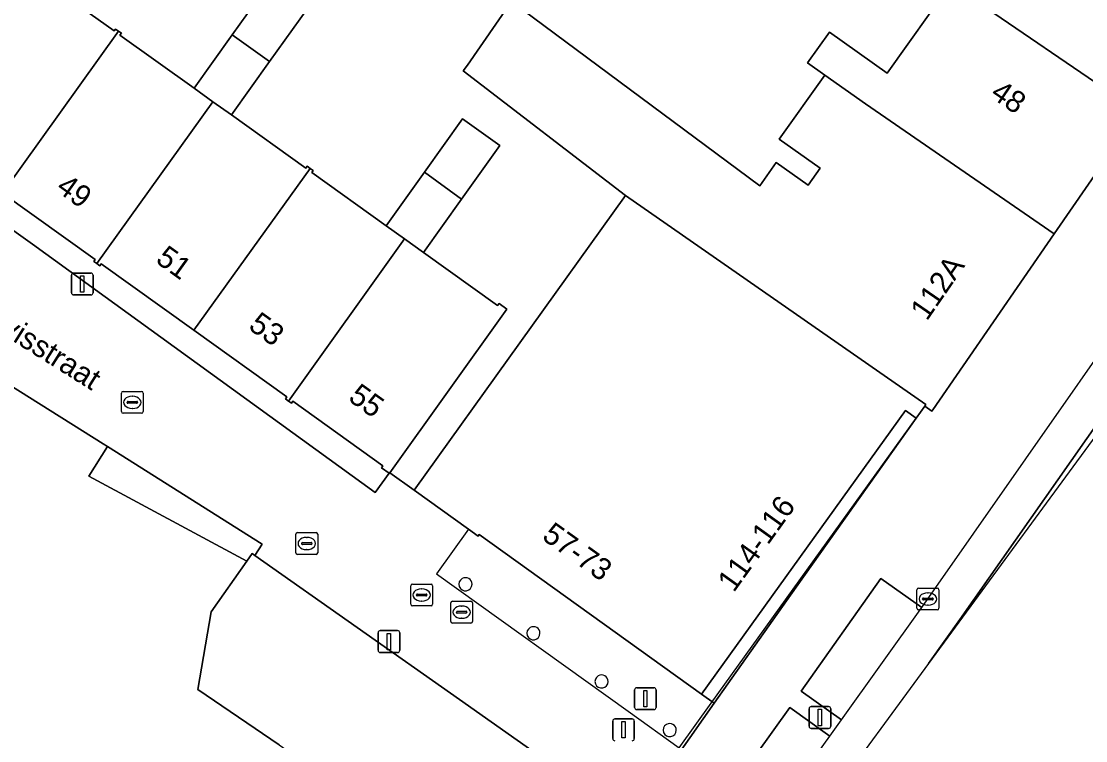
# Model space of a CAD drawing. Extents: x 160102 to 160934, y 382045 to 382923.
# Drawn here: x 160696.34 to 160745.07, y 382526.11 to 382559.04 of the extents above; entities that cross this region are included whole.
import ezdxf

# ---------------------------------------------------------------- set-up
doc = ezdxf.new("R2010")
doc.units = 0
for name, color, linetype in [('IMGEO_Afsluitpaal', 7, 'Continuous'), ('IMGEO_Erf', 7, 'Continuous'), ('IMGEO_Groenvoorziening', 7, 'Continuous'), ('IMGEO_Kolk', 7, 'Continuous'), ('IMGEO_Lichtmast', 7, 'Continuous'), ('IMGEO_Openbare_ruimte_label', 7, 'Continuous'), ('IMGEO_Pand', 7, 'Continuous'), ('IMGEO_Pand_nummerreeks', 7, 'Continuous'), ('IMGEO_Pand_overbouw', 7, 'Continuous'), ('IMGEO_Parkeervlak_open', 7, 'Continuous'), ('IMGEO_Rijbaan_lokaal_gesloten', 7, 'Continuous'), ('IMGEO_Rijbaan_lokaal_open', 7, 'Continuous'), ('IMGEO_Rioolput', 7, 'Continuous'), ('IMGEO_Voetpad_open', 7, 'Continuous')]:
    doc.layers.add(name, color=color, linetype=linetype)

msp = doc.modelspace()

# ---------------------------------------------------------------- linework, layer by layer
at = {"layer": 'IMGEO_Afsluitpaal'}
for p, q in [((160724.413, 382527.637), (160724.413, 382528.437)), ((160724.413, 382528.437), (160724.413, 382527.637)), ((160724.513, 382528.537), (160725.303, 382528.537)), ((160725.303, 382528.537), (160724.513, 382528.537)), ((160725.403, 382528.437), (160725.403, 382527.637)), ((160725.403, 382527.637), (160725.403, 382528.437)), ((160725.303, 382527.537), (160724.513, 382527.537)), ((160724.513, 382527.537), (160725.303, 382527.537)), ((160723.413, 382526.212), (160723.413, 382527.012)), ((160723.413, 382527.012), (160723.413, 382526.212)), ((160723.513, 382527.112), (160724.303, 382527.112)), ((160724.303, 382527.112), (160723.513, 382527.112)), ((160724.403, 382527.012), (160724.403, 382526.212)), ((160724.403, 382526.212), (160724.403, 382527.012))]:
    msp.add_line(p, q, dxfattribs=at)
for points in [[(160724.833, 382528.412), (160724.983, 382528.412), (160724.983, 382527.662), (160724.833, 382527.662), (160724.833, 382528.412)], [(160723.833, 382526.987), (160723.983, 382526.987), (160723.983, 382526.237), (160723.833, 382526.237), (160723.833, 382526.987)]]:
    msp.add_lwpolyline(points, dxfattribs=at)
for centre, start, end in [((160724.513, 382528.437), 90, 180), ((160724.513, 382528.437), 90, 180), ((160725.303, 382528.437), 0, 90), ((160725.303, 382528.437), 360, 90), ((160724.513, 382527.637), 180, 270), ((160724.513, 382527.637), 180, 270), ((160725.303, 382527.637), 270, 0), ((160725.303, 382527.637), 270, 0), ((160723.513, 382527.012), 90, 180), ((160723.513, 382527.012), 90, 180), ((160724.303, 382527.012), 0, 90), ((160724.303, 382527.012), 360, 90), ((160723.513, 382526.212), 180, 270), ((160723.513, 382526.212), 180, 270), ((160724.303, 382526.212), 270, 0), ((160724.303, 382526.212), 270, 0)]:
    msp.add_arc(centre, 0.1, start, end, dxfattribs=at)
at = {"layer": 'IMGEO_Erf'}
for points in [[(160697.189, 382561.033), (160700.586, 382558.601), (160700.65, 382558.691), (160700.787, 382558.594), (160700.923, 382558.496), (160700.859, 382558.406), (160704.249, 382555.979), (160706.001, 382558.426), (160707.754, 382560.874)], [(160709.461, 382559.651), (160707.709, 382557.204), (160705.957, 382554.756), (160709.36, 382552.32), (160709.424, 382552.41), (160709.562, 382552.311), (160709.7, 382552.212), (160709.636, 382552.122), (160713.041, 382549.685), (160714.792, 382552.131), (160716.543, 382554.577), (160718.25, 382553.354), (160716.499, 382550.909), (160714.748, 382548.463), (160718.147, 382546.029), (160718.211, 382546.119), (160718.569, 382545.863), (160713.206, 382538.382), (160714.326, 382537.58), (160724.003, 382551.076), (160716.568, 382556.777), (160716.762, 382557.031), (160718.775, 382559.948), (160730.146, 382551.518), (160730.897, 382552.579), (160732.355, 382551.547), (160732.904, 382552.323), (160731.037, 382553.645), (160733.118, 382556.585), (160732.336, 382557.139), (160733.33, 382558.543), (160735.98, 382556.667), (160738.891, 382560.779)], [(160681.405, 382559.84), (160696.857, 382548.846), (160712.547, 382537.478), (160713.186, 382538.354), (160712.832, 382538.607), (160712.896, 382538.697), (160708.776, 382541.65), (160708.712, 382541.561), (160708.574, 382541.66), (160708.435, 382541.759), (160708.499, 382541.848), (160704.244, 382544.899), (160699.996, 382547.945), (160699.932, 382547.856), (160699.796, 382547.954), (160699.66, 382548.051), (160699.724, 382548.14), (160695.488, 382551.176)], [(160708.152, 382525.917), (160704.416, 382528.46), (160705.038, 382532.019), (160706.665, 382534.331), (160699.428, 382538.229), (160700.294, 382539.578), (160700.091, 382539.706), (160688.062, 382547.254)]]:
    msp.add_lwpolyline(points, dxfattribs=at)
at = {"layer": 'IMGEO_Groenvoorziening'}
msp.add_lwpolyline([(160700.294, 382539.578), (160699.428, 382538.229), (160706.665, 382534.331), (160706.909, 382534.677), (160707.032, 382534.59), (160707.362, 382535.112)], close=True, dxfattribs=at)
at = {"layer": 'IMGEO_Kolk'}
for p, q in [((160700.924, 382541.175), (160700.924, 382542.027)), ((160700.999, 382542.101), (160701.851, 382542.101)), ((160701.925, 382542.027), (160701.925, 382541.175)), ((160701.183, 382541.595), (160701.183, 382541.607)), ((160701.621, 382541.558), (160701.223, 382541.558)), ((160701.226, 382541.644), (160701.624, 382541.644)), ((160701.412, 382541.881), (160701.437, 382541.881)), ((160701.667, 382541.607), (160701.667, 382541.595)), ((160701.851, 382541.101), (160700.999, 382541.101)), ((160701.435, 382541.321), (160701.41, 382541.321)), ((160737.341, 382532.174), (160737.341, 382533.026)), ((160737.416, 382533.1), (160738.268, 382533.1)), ((160737.829, 382532.88), (160737.854, 382532.88)), ((160738.342, 382533.026), (160738.342, 382532.174)), ((160715.999, 382531.569), (160715.999, 382532.421)), ((160716.074, 382532.495), (160716.926, 382532.495)), ((160716.487, 382532.275), (160716.512, 382532.275)), ((160717, 382532.421), (160717, 382531.569)), ((160737.6, 382532.594), (160737.6, 382532.606)), ((160738.038, 382532.557), (160737.64, 382532.557)), ((160737.643, 382532.643), (160738.041, 382532.643)), ((160737.852, 382532.32), (160737.827, 382532.32)), ((160738.084, 382532.606), (160738.084, 382532.594)), ((160716.258, 382531.989), (160716.258, 382532.001)), ((160716.696, 382531.952), (160716.298, 382531.952)), ((160716.301, 382532.038), (160716.699, 382532.038)), ((160716.742, 382532.001), (160716.742, 382531.989)), ((160738.268, 382532.1), (160737.416, 382532.1)), ((160716.926, 382531.495), (160716.074, 382531.495)), ((160716.51, 382531.715), (160716.485, 382531.715))]:
    msp.add_line(p, q, dxfattribs=at)
for points in [[(160700.924, 382541.175), (160700.924, 382542.027)], [(160700.999, 382542.101), (160701.851, 382542.101)], [(160701.925, 382542.027), (160701.925, 382541.175)], [(160701.851, 382541.101), (160700.999, 382541.101)], [(160737.341, 382532.174), (160737.341, 382533.026)], [(160737.416, 382533.1), (160738.268, 382533.1)], [(160738.342, 382533.026), (160738.342, 382532.174)], [(160715.999, 382531.569), (160715.999, 382532.421)], [(160716.074, 382532.495), (160716.926, 382532.495)], [(160717, 382532.421), (160717, 382531.569)], [(160738.268, 382532.1), (160737.416, 382532.1)], [(160716.926, 382531.495), (160716.074, 382531.495)]]:
    msp.add_lwpolyline(points, dxfattribs=at)
for centre, radius, start, end in [((160701.001, 382542.025), 0.0765, 91.552, 178.448), ((160701.001, 382542.025), 0.0765, 91.552, 178.448), ((160701.849, 382542.025), 0.0765, 1.552, 88.448), ((160701.849, 382542.025), 0.0765, 1.552, 88.448), ((160701.223, 382541.604), 0.0403, 85.8775, 175.7526), ((160701.22, 382541.594), 0.0366, 178.938, 274.7102), ((160701.624, 382541.601), 0.043, 264.8664, 352.4533), ((160701.628, 382541.606), 0.0386, 1.7309, 96.639), ((160701.001, 382541.177), 0.0765, 181.552, 268.448), ((160701.001, 382541.177), 0.0765, 181.552, 268.448), ((160701.849, 382541.177), 0.0765, 271.552, 358.448), ((160701.849, 382541.177), 0.0765, 271.552, 358.448), ((160737.418, 382533.024), 0.0765, 91.552, 178.448), ((160737.418, 382533.024), 0.0765, 91.552, 178.448), ((160738.266, 382533.024), 0.0765, 1.552, 88.448), ((160738.266, 382533.024), 0.0765, 1.552, 88.448), ((160716.076, 382532.419), 0.0765, 91.552, 178.448), ((160716.076, 382532.419), 0.0765, 91.552, 178.448), ((160716.924, 382532.419), 0.0765, 1.552, 88.448), ((160716.924, 382532.419), 0.0765, 1.552, 88.448), ((160737.64, 382532.603), 0.0403, 85.8775, 175.7526), ((160737.637, 382532.593), 0.0366, 178.938, 274.7102), ((160738.041, 382532.6), 0.043, 264.8664, 352.4533), ((160738.045, 382532.605), 0.0386, 1.7309, 96.639), ((160716.298, 382531.998), 0.0403, 85.8775, 175.7526), ((160716.295, 382531.988), 0.0366, 178.938, 274.7102), ((160716.699, 382531.995), 0.043, 264.8664, 352.4533), ((160716.703, 382532), 0.0386, 1.7309, 96.639), ((160737.418, 382532.176), 0.0765, 181.552, 268.448), ((160737.418, 382532.176), 0.0765, 181.552, 268.448), ((160738.266, 382532.176), 0.0765, 271.552, 358.448), ((160738.266, 382532.176), 0.0765, 271.552, 358.448), ((160716.076, 382531.571), 0.0765, 181.552, 268.448), ((160716.076, 382531.571), 0.0765, 181.552, 268.448), ((160716.924, 382531.571), 0.0765, 271.552, 358.448), ((160716.924, 382531.571), 0.0765, 271.552, 358.448)]:
    msp.add_arc(centre, radius, start, end, dxfattribs=at)
for centre, major_axis, ratio, start_param, end_param in [((160701.411, 382541.601), (-0.387, 0.002), 0.722429, 4.712389, 7.853982), ((160701.436, 382541.601), (-0.39, 0.002), 0.717154, 1.570796, 4.712389), ((160737.828, 382532.6), (-0.387, 0.002), 0.722429, 4.712389, 7.853982), ((160737.853, 382532.6), (-0.39, 0.002), 0.717154, 1.570796, 4.712389), ((160716.486, 382531.995), (-0.387, 0.002), 0.722429, 4.712389, 7.853982), ((160716.511, 382531.995), (-0.39, 0.002), 0.717154, 1.570796, 4.712389)]:
    msp.add_ellipse(centre, major_axis=major_axis, ratio=ratio, start_param=start_param, end_param=end_param, dxfattribs=at)
at = {"layer": 'IMGEO_Lichtmast'}
for p, q in [((160698.634, 382546.619), (160698.634, 382547.419)), ((160698.634, 382547.419), (160698.634, 382546.619)), ((160698.734, 382547.519), (160699.524, 382547.519)), ((160699.524, 382547.519), (160698.734, 382547.519)), ((160699.624, 382547.419), (160699.624, 382546.619)), ((160699.624, 382546.619), (160699.624, 382547.419)), ((160699.524, 382546.519), (160698.734, 382546.519)), ((160698.734, 382546.519), (160699.524, 382546.519)), ((160712.674, 382530.25), (160712.674, 382531.05)), ((160712.674, 382531.05), (160712.674, 382530.25)), ((160712.774, 382531.15), (160713.564, 382531.15)), ((160713.564, 382531.15), (160712.774, 382531.15)), ((160713.664, 382531.05), (160713.664, 382530.25)), ((160713.664, 382530.25), (160713.664, 382531.05)), ((160713.564, 382530.15), (160712.774, 382530.15)), ((160712.774, 382530.15), (160713.564, 382530.15)), ((160732.404, 382526.776), (160732.404, 382527.576)), ((160732.404, 382527.576), (160732.404, 382526.776)), ((160732.504, 382527.676), (160733.294, 382527.676)), ((160733.294, 382527.676), (160732.504, 382527.676)), ((160733.394, 382527.576), (160733.394, 382526.776)), ((160733.394, 382526.776), (160733.394, 382527.576)), ((160733.294, 382526.676), (160732.504, 382526.676)), ((160732.504, 382526.676), (160733.294, 382526.676))]:
    msp.add_line(p, q, dxfattribs=at)
for points in [[(160699.054, 382547.394), (160699.204, 382547.394), (160699.204, 382546.644), (160699.054, 382546.644), (160699.054, 382547.394)], [(160713.094, 382531.025), (160713.244, 382531.025), (160713.244, 382530.275), (160713.094, 382530.275), (160713.094, 382531.025)], [(160732.824, 382527.551), (160732.974, 382527.551), (160732.974, 382526.801), (160732.824, 382526.801), (160732.824, 382527.551)]]:
    msp.add_lwpolyline(points, dxfattribs=at)
for centre, start, end in [((160698.734, 382547.419), 90, 180), ((160698.734, 382547.419), 90, 180), ((160699.524, 382547.419), 0, 90), ((160699.524, 382547.419), 360, 90), ((160698.734, 382546.619), 180, 270), ((160698.734, 382546.619), 180, 270), ((160699.524, 382546.619), 270, 0), ((160699.524, 382546.619), 270, 0), ((160712.774, 382531.05), 90, 180), ((160712.774, 382531.05), 90, 180), ((160713.564, 382531.05), 0, 90), ((160713.564, 382531.05), 360, 90), ((160712.774, 382530.25), 180, 270), ((160712.774, 382530.25), 180, 270), ((160713.564, 382530.25), 270, 0), ((160713.564, 382530.25), 270, 0), ((160732.504, 382527.576), 90, 180), ((160732.504, 382527.576), 90, 180), ((160733.294, 382527.576), 0, 90), ((160733.294, 382527.576), 360, 90), ((160732.504, 382526.776), 180, 270), ((160732.504, 382526.776), 180, 270), ((160733.294, 382526.776), 270, 0), ((160733.294, 382526.776), 270, 0)]:
    msp.add_arc(centre, 0.1, start, end, dxfattribs=at)
at = {"layer": 'IMGEO_Pand'}
for points in [[(160700.787, 382558.594), (160700.65, 382558.691), (160700.586, 382558.601), (160697.189, 382561.033), (160696.327, 382561.65), (160691.018, 382554.245), (160691.154, 382554.148), (160691.218, 382554.237), (160695.488, 382551.176)], [(160709.461, 382559.651), (160707.754, 382560.874), (160706.001, 382558.426), (160707.709, 382557.204)], [(160747.475, 382554.898), (160738.891, 382560.779), (160735.98, 382556.667), (160733.33, 382558.543), (160732.336, 382557.139), (160733.118, 382556.585), (160734.986, 382555.263), (160743.624, 382549.31)], [(160743.624, 382549.31), (160734.986, 382555.263), (160733.118, 382556.585), (160731.037, 382553.645), (160732.904, 382552.323), (160732.355, 382551.547), (160730.897, 382552.579), (160730.146, 382551.518), (160718.775, 382559.948), (160716.762, 382557.031), (160716.568, 382556.777), (160724.003, 382551.076), (160737.754, 382541.505), (160737.699, 382541.428), (160738.028, 382541.191), (160738.074, 382541.258)], [(160705.108, 382555.364), (160704.249, 382555.979), (160700.859, 382558.406), (160700.923, 382558.496), (160700.787, 382558.594), (160695.488, 382551.176), (160699.724, 382548.14), (160699.66, 382548.051), (160699.796, 382547.954)], [(160707.709, 382557.204), (160706.001, 382558.426), (160704.249, 382555.979), (160705.108, 382555.364), (160705.957, 382554.756)], [(160709.562, 382552.311), (160709.424, 382552.41), (160709.36, 382552.32), (160705.957, 382554.756), (160705.108, 382555.364), (160699.796, 382547.954), (160699.932, 382547.856), (160699.996, 382547.945), (160704.244, 382544.899)], [(160716.543, 382554.577), (160714.792, 382552.131), (160716.499, 382550.909), (160718.25, 382553.354)], [(160713.88, 382549.084), (160713.041, 382549.685), (160709.636, 382552.122), (160709.7, 382552.212), (160709.562, 382552.311), (160704.244, 382544.899), (160708.499, 382541.848), (160708.435, 382541.759), (160708.574, 382541.66)], [(160716.499, 382550.909), (160714.792, 382552.131), (160713.041, 382549.685), (160713.88, 382549.084), (160714.748, 382548.463)], [(160737.299, 382540.872), (160737.699, 382541.428), (160737.754, 382541.505), (160724.003, 382551.076), (160714.326, 382537.58), (160716.812, 382535.797), (160717.251, 382535.482), (160717.298, 382535.547), (160727.481, 382528.245), (160736.812, 382541.224)], [(160718.569, 382545.863), (160718.211, 382546.119), (160718.147, 382546.029), (160714.748, 382548.463), (160713.88, 382549.084), (160708.574, 382541.66), (160708.712, 382541.561), (160708.776, 382541.65), (160712.896, 382538.697), (160712.832, 382538.607), (160713.186, 382538.354), (160713.206, 382538.382)], [(160716.399, 382527.998), (160707.032, 382534.59), (160706.909, 382534.677), (160706.665, 382534.331), (160705.038, 382532.019), (160704.416, 382528.46), (160708.152, 382525.917), (160708.706, 382525.527), (160708.611, 382525.392), (160716.691, 382519.728), (160720.487, 382525.12)]]:
    msp.add_lwpolyline(points, close=True, dxfattribs=at)
for centre, start, end in [((160716.673, 382533.275), 119.9633, 0), ((160716.673, 382533.275), 359.9633, 120), ((160719.783, 382531.032), 119.9633, 0), ((160719.783, 382531.032), 359.9633, 120), ((160722.902, 382528.821), 120.0588, 0.0955), ((160722.902, 382528.821), 0.1545, 119.9999), ((160726.022, 382526.596), 359.9633, 120), ((160726.022, 382526.596), 120.0588, 359.9045)]:
    msp.add_arc(centre, 0.3, start, end, dxfattribs=at)
at = {"layer": 'IMGEO_Pand_overbouw'}
msp.add_lwpolyline([(160715.343, 382533.756), (160724.126, 382527.459), (160726.46, 382525.786), (160727.926, 382527.827), (160737.299, 382540.872), (160736.812, 382541.224), (160727.481, 382528.245), (160717.298, 382535.547), (160717.251, 382535.482), (160716.812, 382535.797)], close=True, dxfattribs=at)
at = {"layer": 'IMGEO_Parkeervlak_open'}
for points in [[(160737.564, 382532.212), (160735.694, 382533.535), (160732.034, 382528.378), (160733.886, 382527.073)], [(160733.349, 382526.324), (160731.515, 382527.629), (160728.444, 382523.335), (160730.275, 382522.029)]]:
    msp.add_lwpolyline(points, close=True, dxfattribs=at)
at = {"layer": 'IMGEO_Rijbaan_lokaal_gesloten'}
for points in [[(160754.086, 382552.73), (160739.307, 382531.658), (160737.875, 382529.651), (160728.372, 382516.708), (160650.372, 382410.468), (160605.248, 382351.983)], [(160709.57, 382493.044), (160727.481, 382518.126), (160730.275, 382522.029), (160733.349, 382526.324), (160733.886, 382527.073), (160737.564, 382532.212), (160751.946, 382552.778)]]:
    msp.add_lwpolyline(points, dxfattribs=at)
at = {"layer": 'IMGEO_Rijbaan_lokaal_open'}
msp.add_lwpolyline([(160668.663, 382559.479), (160669.701, 382558.825), (160678.105, 382553.529), (160679.323, 382552.761), (160688.062, 382547.254), (160700.091, 382539.706), (160700.294, 382539.578), (160707.362, 382535.112), (160707.032, 382534.59), (160716.399, 382527.998), (160720.487, 382525.12), (160720.519, 382525.165), (160724.312, 382522.505), (160728.051, 382527.836), (160727.481, 382528.245), (160717.298, 382535.547), (160717.251, 382535.482), (160716.812, 382535.797), (160714.326, 382537.58), (160713.206, 382538.382), (160713.186, 382538.354), (160712.547, 382537.478), (160696.857, 382548.846), (160681.405, 382559.84)], dxfattribs=at)
msp.add_lwpolyline([(160737.875, 382529.651), (160739.307, 382531.658), (160754.086, 382552.73), (160746.585, 382541.515)], close=True, dxfattribs=at)
for centre, start, end in [((160716.673, 382533.275), 119.9633, 0), ((160716.673, 382533.275), 359.9633, 120), ((160719.783, 382531.032), 119.9633, 0), ((160719.783, 382531.032), 359.9633, 120), ((160722.902, 382528.821), 120.0588, 0.0955), ((160722.902, 382528.821), 0.1545, 119.9999), ((160726.022, 382526.596), 359.9633, 120), ((160726.022, 382526.596), 120.0588, 359.9045)]:
    msp.add_arc(centre, 0.3, start, end, dxfattribs=at)
at = {"layer": 'IMGEO_Rioolput'}
for p, q in [((160708.983, 382535.64), (160709.835, 382535.64)), ((160708.908, 382534.714), (160708.908, 382535.566)), ((160709.167, 382535.134), (160709.167, 382535.146)), ((160709.21, 382535.183), (160709.608, 382535.183)), ((160709.396, 382535.42), (160709.421, 382535.42)), ((160709.651, 382535.146), (160709.651, 382535.134)), ((160709.909, 382535.566), (160709.909, 382534.714)), ((160709.605, 382535.097), (160709.207, 382535.097)), ((160709.419, 382534.86), (160709.394, 382534.86)), ((160709.835, 382534.64), (160708.983, 382534.64)), ((160714.169, 382532.357), (160714.169, 382533.209)), ((160714.244, 382533.283), (160715.096, 382533.283)), ((160715.17, 382533.209), (160715.17, 382532.357)), ((160714.428, 382532.777), (160714.428, 382532.789)), ((160714.866, 382532.74), (160714.468, 382532.74)), ((160714.471, 382532.826), (160714.869, 382532.826)), ((160714.657, 382533.063), (160714.682, 382533.063)), ((160714.912, 382532.789), (160714.912, 382532.777)), ((160715.096, 382532.283), (160714.244, 382532.283)), ((160714.68, 382532.503), (160714.655, 382532.503))]:
    msp.add_line(p, q, dxfattribs=at)
for points in [[(160708.983, 382535.64), (160709.835, 382535.64)], [(160708.908, 382534.714), (160708.908, 382535.566)], [(160709.909, 382535.566), (160709.909, 382534.714)], [(160709.835, 382534.64), (160708.983, 382534.64)], [(160714.169, 382532.357), (160714.169, 382533.209)], [(160714.244, 382533.283), (160715.096, 382533.283)], [(160715.17, 382533.209), (160715.17, 382532.357)], [(160715.096, 382532.283), (160714.244, 382532.283)]]:
    msp.add_lwpolyline(points, dxfattribs=at)
for centre, radius, start, end in [((160708.985, 382535.564), 0.0765, 91.552, 178.448), ((160708.985, 382535.564), 0.0765, 91.552, 178.448), ((160709.833, 382535.564), 0.0765, 1.552, 88.448), ((160709.833, 382535.564), 0.0765, 1.552, 88.448), ((160709.207, 382535.143), 0.0403, 85.8775, 175.7526), ((160709.612, 382535.145), 0.0386, 1.7309, 96.639), ((160708.985, 382534.716), 0.0765, 181.552, 268.448), ((160708.985, 382534.716), 0.0765, 181.552, 268.448), ((160709.204, 382535.133), 0.0366, 178.938, 274.7102), ((160709.608, 382535.14), 0.043, 264.8664, 352.4533), ((160709.833, 382534.716), 0.0765, 271.552, 358.448), ((160709.833, 382534.716), 0.0765, 271.552, 358.448), ((160714.246, 382533.207), 0.0765, 91.552, 178.448), ((160714.246, 382533.207), 0.0765, 91.552, 178.448), ((160715.094, 382533.207), 0.0765, 1.552, 88.448), ((160715.094, 382533.207), 0.0765, 1.552, 88.448), ((160714.468, 382532.786), 0.0403, 85.8775, 175.7526), ((160714.465, 382532.776), 0.0366, 178.938, 274.7102), ((160714.869, 382532.783), 0.043, 264.8664, 352.4533), ((160714.873, 382532.788), 0.0386, 1.7309, 96.639), ((160714.246, 382532.359), 0.0765, 181.552, 268.448), ((160714.246, 382532.359), 0.0765, 181.552, 268.448), ((160715.094, 382532.359), 0.0765, 271.552, 358.448), ((160715.094, 382532.359), 0.0765, 271.552, 358.448)]:
    msp.add_arc(centre, radius, start, end, dxfattribs=at)
for centre, major_axis, ratio, start_param, end_param in [((160709.395, 382535.14), (-0.387, 0.002), 0.722429, 4.712389, 7.853982), ((160709.42, 382535.14), (-0.39, 0.002), 0.717154, 1.570796, 4.712389), ((160714.656, 382532.783), (-0.387, 0.002), 0.722429, 4.712389, 7.853982), ((160714.681, 382532.783), (-0.39, 0.002), 0.717154, 1.570796, 4.712389)]:
    msp.add_ellipse(centre, major_axis=major_axis, ratio=ratio, start_param=start_param, end_param=end_param, dxfattribs=at)
at = {"layer": 'IMGEO_Voetpad_open'}
for points in [[(160646.03, 382655.434), (160645.257, 382656.136), (160645.09, 382655.921), (160643.916, 382654.779), (160646.97, 382651.686), (160661.762, 382636.708), (160662.826, 382635.631), (160712.982, 382584.842), (160713.731, 382584.084), (160713.103, 382583.387), (160713.694, 382582.756), (160716.749, 382579.675), (160720.025, 382576.37), (160723.85, 382572.511), (160727.058, 382569.275), (160727.75, 382568.555), (160729.974, 382567.003), (160733.36, 382564.639), (160738.891, 382560.779), (160747.475, 382554.898), (160750.073, 382558.043), (160747.665, 382559.678), (160746.901, 382560.196)], [(160750.073, 382558.043), (160747.475, 382554.898), (160743.624, 382549.31), (160738.074, 382541.258), (160738.028, 382541.191), (160737.699, 382541.428), (160737.299, 382540.872), (160731.808, 382533.142), (160728.051, 382527.836), (160724.312, 382522.505), (160708.229, 382500), (160680.935, 382461.701), (160678.63, 382458.467), (160679.527, 382457.928)], [(160725.623, 382519.443), (160727.481, 382518.126), (160730.275, 382522.029), (160728.444, 382523.335), (160731.515, 382527.629), (160733.349, 382526.324), (160733.886, 382527.073), (160732.034, 382528.378), (160735.694, 382533.535), (160737.564, 382532.212), (160751.946, 382552.778), (160751.627, 382553.009)]]:
    msp.add_lwpolyline(points, dxfattribs=at)
msp.add_lwpolyline([(160731.808, 382533.142), (160737.299, 382540.872), (160736.812, 382541.224), (160727.481, 382528.245), (160728.051, 382527.836)], close=True, dxfattribs=at)

# ---------------------------------------------------------------- texts
at = {"layer": 'IMGEO_Openbare_ruimte_label'}
msp.add_text('Goudvisstraat', height=1, rotation=327.8366, dxfattribs=at).set_placement((160692.582, 382546.522))
at = {"layer": 'IMGEO_Pand_nummerreeks'}
for s, rotation, p in [('48', 325.5845, (160740.65, 382555.598)), ('49', 324.3678, (160697.881, 382551.306)), ('51', 324.3563, (160702.443, 382548.035)), ('112A', 55.4222, (160737.794, 382545.294)), ('53', 324.3563, (160706.689, 382544.991)), ('55', 324.3678, (160711.26, 382541.715)), ('114-116', 54.2878, (160728.955, 382532.865)), ('57-73', 324.3563, (160720.127, 382535.364))]:
    msp.add_text(s, height=1, rotation=rotation, dxfattribs=at).set_placement(p)

doc.saveas('drawing.dxf')
